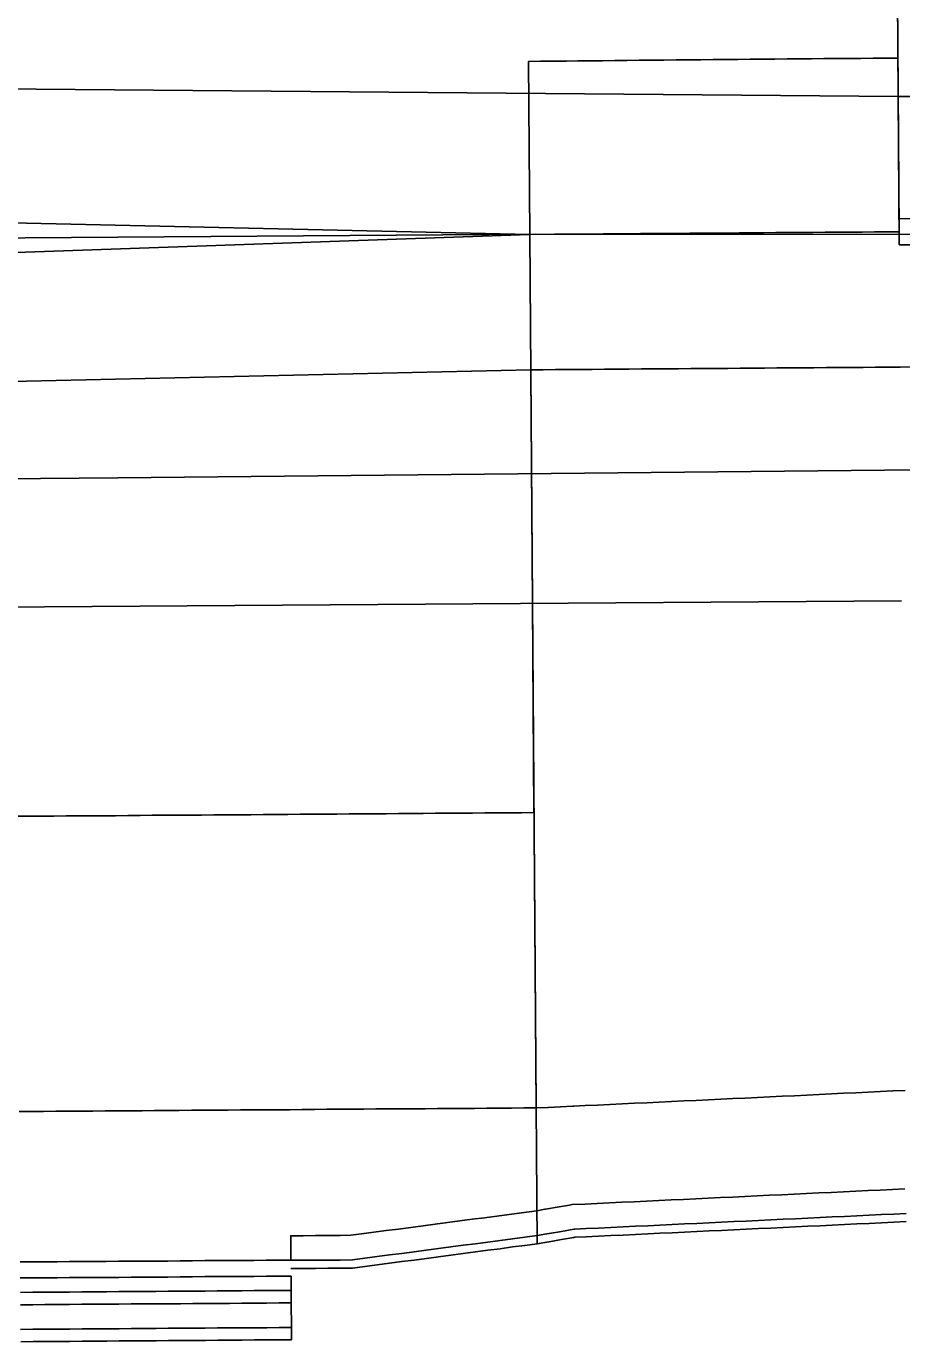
# Model space of a CAD drawing. Extents: x 2145380 to 2157287, y 139568 to 149130.
# Drawn here: x 2153133 to 2153204.1, y 142826.4 to 142933.3 of the extents above; entities that cross this region are included whole.
import ezdxf

# ---------------------------------------------------------------- set-up
doc = ezdxf.new("R2010")
doc.units = 0
doc.layers.add('PR_PREVIOUSLY CONSTRUCTED', color=7, linetype='Continuous')
doc.layers.add('TOPO_Flowline', color=7, linetype='Continuous')

msp = doc.modelspace()

# ---------------------------------------------------------------- linework, layer by layer
at = {"layer": 'PR_PREVIOUSLY CONSTRUCTED'}
for p, q in [((2153203.4, 142985.6), (2153203.89, 142916.6)), ((2153203.4, 142985.6), (2153203.89, 142916.6)), ((2153203.68, 142946.6), (2153203.9, 142915.54)), ((2153203.81, 142927.6), (2152659.91, 142932.16)), ((2152659.94, 142928.01), (2153173.89, 142916.39)), ((2153173.89, 142916.39), (2152659.94, 142928.01)), ((2153173.89, 142916.39), (2152630.16, 142897.21)), ((2153173.89, 142916.39), (2152630.16, 142897.21)), ((2153173.89, 142916.39), (2153174.11, 142886.39)), ((2153174.4, 142845.39), (2153173.89, 142916.39)), ((2153174.4, 142845.39), (2153173.89, 142916.39)), ((2153174.48, 142834.34), (2153173.89, 142916.39)), ((2153173.97, 142905.39), (2152630.19, 142892.9)), ((2153054.11, 142885.53), (2153204.1, 142886.6)), ((2153174.11, 142886.39), (2153174.23, 142869.39))]:
    msp.add_line(p, q, dxfattribs=at)
for points in [[(2153203.79, 142930.71), (2153201.79, 142930.7), (2153200.79, 142930.69), (2153199.79, 142930.69), (2153198.79, 142930.69), (2153197.79, 142930.68), (2153196.79, 142930.67), (2153195.79, 142930.66), (2153194.79, 142930.65), (2153193.79, 142930.64), (2153192.79, 142930.63), (2153191.79, 142930.62), (2153190.79, 142930.61), (2153189.79, 142930.61), (2153188.79, 142930.6), (2153187.79, 142930.59), (2153186.79, 142930.58), (2153185.79, 142930.57), (2153184.79, 142930.56), (2153183.79, 142930.55), (2153182.79, 142930.54), (2153181.79, 142930.53), (2153180.79, 142930.52), (2153179.79, 142930.51), (2153178.79, 142930.5), (2153177.79, 142930.49), (2153176.87, 142930.48), (2153176.87, 142930.48), (2153176.79, 142930.48), (2153175.79, 142930.47), (2153174.79, 142930.46), (2153174.75, 142930.46), (2153173.79, 142930.45), (2153173.89, 142916.39)], [(2153203.79, 142930.71), (2153203.79, 142930.71)], [(2153203.81, 142927.6), (2153204.81, 142927.61)], [(2153203.89, 142917.66), (2153204.89, 142917.67)], [(2153173.89, 142916.39), (2153175.89, 142916.4), (2153176.89, 142916.41), (2153176.97, 142916.41), (2153177.89, 142916.41), (2153178.89, 142916.42), (2153179.89, 142916.43), (2153180.89, 142916.44), (2153181.89, 142916.44), (2153182.89, 142916.45), (2153183.89, 142916.46), (2153184.89, 142916.46), (2153185.89, 142916.47), (2153186.89, 142916.48), (2153187.89, 142916.49), (2153188.89, 142916.49), (2153189.89, 142916.5), (2153190.89, 142916.51), (2153191.89, 142916.52), (2153192.89, 142916.52), (2153193.89, 142916.53), (2153194.89, 142916.54), (2153195.89, 142916.54), (2153196.89, 142916.55), (2153197.89, 142916.56), (2153198.89, 142916.57), (2153199.89, 142916.57), (2153200.89, 142916.58), (2153201.89, 142916.59), (2153202.89, 142916.59), (2153203.89, 142916.6)], [(2153203.9, 142915.54), (2153204.9, 142915.55)], [(2153173.97, 142905.39), (2153174.93, 142905.39), (2153174.97, 142905.39), (2153175.97, 142905.4), (2153176.97, 142905.41), (2153177.05, 142905.41), (2153177.97, 142905.41), (2153178.97, 142905.42), (2153179.97, 142905.43), (2153180.97, 142905.44), (2153181.97, 142905.44), (2153182.97, 142905.45), (2153183.97, 142905.46), (2153184.97, 142905.46), (2153185.97, 142905.47), (2153186.97, 142905.48), (2153187.97, 142905.49), (2153188.97, 142905.49), (2153189.97, 142905.5), (2153190.97, 142905.51), (2153191.97, 142905.52), (2153192.97, 142905.52), (2153193.97, 142905.53), (2153194.97, 142905.54), (2153195.97, 142905.54), (2153196.97, 142905.55), (2153197.97, 142905.56), (2153198.97, 142905.57), (2153199.97, 142905.57), (2153200.97, 142905.58), (2153201.97, 142905.59), (2153202.97, 142905.59), (2153203.97, 142905.6), (2153204.97, 142905.61)], [(2153725.5, 142900.88), (2153609.26, 142900.22), (2153504.51, 142899.31), (2153385.9, 142898.5), (2153275.83, 142897.95), (2153140.44, 142896.6), (2153077.64, 142896.06)], [(2153132.23, 142869.09), (2153133.23, 142869.09), (2153134.23, 142869.1), (2153135.23, 142869.11), (2153136.23, 142869.12), (2153137.23, 142869.12), (2153138.23, 142869.13), (2153139.23, 142869.14), (2153140.23, 142869.14), (2153141.23, 142869.15), (2153142.23, 142869.16), (2153143.23, 142869.17), (2153144.23, 142869.17), (2153145.23, 142869.18), (2153146.23, 142869.19), (2153147.23, 142869.19), (2153148.23, 142869.2), (2153149.23, 142869.21), (2153150.23, 142869.22), (2153151.23, 142869.22), (2153152.23, 142869.23), (2153153.23, 142869.24), (2153154.23, 142869.24), (2153154.23, 142869.24), (2153155.23, 142869.25), (2153156.23, 142869.26), (2153157.23, 142869.27), (2153158.23, 142869.27), (2153159.23, 142869.28), (2153160.23, 142869.29), (2153161.23, 142869.29), (2153162.23, 142869.3), (2153163.23, 142869.31), (2153164.23, 142869.32), (2153165.23, 142869.32), (2153166.23, 142869.33), (2153167.23, 142869.34), (2153168.23, 142869.34), (2153169.23, 142869.35), (2153170.23, 142869.36), (2153171.23, 142869.37), (2153172.23, 142869.37), (2153173.23, 142869.38), (2153174.23, 142869.39)], [(2153174.4, 142845.39), (2153175.36, 142845.43), (2153175.4, 142845.43), (2153176.4, 142845.48), (2153177.4, 142845.53), (2153177.48, 142845.53), (2153178.4, 142845.58), (2153179.4, 142845.62), (2153180.4, 142845.67), (2153181.4, 142845.72), (2153182.4, 142845.77), (2153183.4, 142845.81), (2153184.4, 142845.86), (2153185.4, 142845.91), (2153186.4, 142845.95), (2153187.4, 142846), (2153188.4, 142846.05), (2153189.4, 142846.1), (2153190.4, 142846.14), (2153191.4, 142846.19), (2153192.4, 142846.24), (2153193.4, 142846.28), (2153194.4, 142846.33), (2153195.4, 142846.38), (2153196.4, 142846.43), (2153197.4, 142846.47), (2153198.4, 142846.52), (2153199.39, 142846.57), (2153200.39, 142846.61), (2153201.39, 142846.66), (2153202.39, 142846.71), (2153203.39, 142846.76), (2153204.39, 142846.8)], [(2153132.4, 142845.09), (2153133.4, 142845.1), (2153134.4, 142845.1), (2153135.4, 142845.11), (2153136.4, 142845.12), (2153137.4, 142845.12), (2153138.4, 142845.13), (2153139.4, 142845.14), (2153140.4, 142845.14), (2153141.4, 142845.15), (2153142.4, 142845.16), (2153143.4, 142845.17), (2153144.4, 142845.17), (2153145.4, 142845.18), (2153146.4, 142845.19), (2153147.4, 142845.19), (2153148.4, 142845.2), (2153149.4, 142845.21), (2153150.4, 142845.22), (2153151.4, 142845.22), (2153152.4, 142845.23), (2153153.4, 142845.24), (2153154.4, 142845.24), (2153154.4, 142845.24), (2153155.4, 142845.25), (2153156.4, 142845.26), (2153157.4, 142845.27), (2153158.4, 142845.27), (2153159.4, 142845.28), (2153160.4, 142845.29), (2153161.4, 142845.3), (2153162.4, 142845.3), (2153163.4, 142845.31), (2153164.4, 142845.32), (2153165.4, 142845.32), (2153166.4, 142845.33), (2153167.4, 142845.34), (2153168.4, 142845.35), (2153169.4, 142845.35), (2153170.4, 142845.36), (2153171.4, 142845.37), (2153172.4, 142845.37), (2153173.4, 142845.38), (2153174.4, 142845.39)], [(2153174.46, 142837.03), (2153175.12, 142837.15), (2153175.16, 142837.15), (2153176.13, 142837.32), (2153177.13, 142837.49), (2153177.33, 142837.53), (2153178.38, 142837.57), (2153179.38, 142837.62), (2153180.38, 142837.67), (2153181.38, 142837.72), (2153182.38, 142837.76), (2153183.38, 142837.81), (2153184.38, 142837.86), (2153185.38, 142837.9), (2153186.38, 142837.95), (2153187.38, 142838), (2153188.38, 142838.05), (2153189.38, 142838.09), (2153190.38, 142838.14), (2153191.37, 142838.19), (2153192.37, 142838.23), (2153193.37, 142838.28), (2153194.37, 142838.33), (2153195.37, 142838.38), (2153196.37, 142838.42), (2153197.37, 142838.47), (2153198.37, 142838.52), (2153199.37, 142838.56), (2153200.37, 142838.61), (2153201.37, 142838.66), (2153202.37, 142838.71), (2153203.37, 142838.75), (2153204.37, 142838.8)], [(2153154.49, 142833), (2153154.48, 142835), (2153155.48, 142835), (2153156.48, 142835.01), (2153157.48, 142835.02), (2153158.48, 142835.02), (2153159.35, 142835.03), (2153160.23, 142835.15), (2153161.23, 142835.28), (2153162.23, 142835.41), (2153163.23, 142835.54), (2153164.23, 142835.67), (2153165.22, 142835.8), (2153166.22, 142835.94), (2153167.22, 142836.07), (2153168.22, 142836.2), (2153169.22, 142836.33), (2153170.22, 142836.46), (2153171.22, 142836.59), (2153172.22, 142836.73), (2153173.22, 142836.86), (2153174.46, 142837.02)], [(2153174.48, 142835.01), (2153175.44, 142835.17), (2153175.47, 142835.18), (2153176.47, 142835.35), (2153177.47, 142835.52), (2153177.55, 142835.53), (2153178.47, 142835.58), (2153179.47, 142835.62), (2153180.47, 142835.67), (2153181.47, 142835.72), (2153182.47, 142835.77), (2153183.47, 142835.81), (2153184.47, 142835.86), (2153185.47, 142835.91), (2153186.47, 142835.95), (2153187.47, 142836), (2153188.47, 142836.05), (2153189.47, 142836.1), (2153190.47, 142836.14), (2153191.47, 142836.19), (2153192.47, 142836.24), (2153193.47, 142836.28), (2153194.47, 142836.33), (2153195.47, 142836.38), (2153196.47, 142836.43), (2153197.47, 142836.47), (2153198.47, 142836.52), (2153199.47, 142836.57), (2153200.47, 142836.61), (2153201.46, 142836.66), (2153202.46, 142836.71), (2153203.46, 142836.76), (2153204.46, 142836.8)], [(2153174.48, 142834.34), (2153175.44, 142834.5), (2153175.48, 142834.51), (2153176.48, 142834.68), (2153177.48, 142834.85), (2153177.55, 142834.87), (2153178.48, 142834.91), (2153179.48, 142834.96), (2153180.48, 142835.01), (2153181.48, 142835.05), (2153182.48, 142835.1), (2153183.48, 142835.15), (2153184.47, 142835.19), (2153185.47, 142835.24), (2153186.47, 142835.29), (2153187.47, 142835.33), (2153188.47, 142835.38), (2153189.47, 142835.43), (2153190.47, 142835.48), (2153191.47, 142835.52), (2153192.47, 142835.57), (2153193.47, 142835.62), (2153194.47, 142835.66), (2153195.47, 142835.71), (2153196.47, 142835.76), (2153197.47, 142835.81), (2153198.47, 142835.85), (2153199.47, 142835.9), (2153200.47, 142835.95), (2153201.47, 142835.99), (2153202.47, 142836.04), (2153203.47, 142836.09), (2153204.47, 142836.14)], [(2153154.49, 142833), (2153155.49, 142833), (2153156.49, 142833.01), (2153157.49, 142833.02), (2153158.49, 142833.02), (2153159.49, 142833.03), (2153160.49, 142833.16), (2153161.49, 142833.3), (2153162.49, 142833.43), (2153163.49, 142833.56), (2153164.49, 142833.69), (2153165.48, 142833.82), (2153166.48, 142833.95), (2153167.48, 142834.08), (2153168.48, 142834.22), (2153169.48, 142834.35), (2153170.48, 142834.48), (2153171.48, 142834.61), (2153172.48, 142834.74), (2153173.48, 142834.87), (2153174.48, 142835.01)], [(2153154.49, 142832.33), (2153155.49, 142832.34), (2153156.49, 142832.34), (2153157.49, 142832.35), (2153158.49, 142832.36), (2153159.49, 142832.36), (2153160.49, 142832.5), (2153161.49, 142832.63), (2153162.49, 142832.76), (2153163.49, 142832.89), (2153164.49, 142833.02), (2153165.49, 142833.15), (2153166.49, 142833.29), (2153167.49, 142833.42), (2153168.49, 142833.55), (2153169.49, 142833.68), (2153170.48, 142833.81), (2153171.48, 142833.94), (2153172.48, 142834.08), (2153173.48, 142834.21), (2153174.48, 142834.34)], [(2153132.49, 142832.86), (2153133.49, 142832.87), (2153134.49, 142832.87), (2153135.49, 142832.88), (2153136.49, 142832.89), (2153137.49, 142832.89), (2153138.49, 142832.9), (2153139.49, 142832.91), (2153140.49, 142832.92), (2153141.49, 142832.92), (2153142.49, 142832.93), (2153143.49, 142832.94), (2153144.49, 142832.94), (2153145.49, 142832.95), (2153146.49, 142832.96), (2153147.49, 142832.97), (2153148.49, 142832.97), (2153149.49, 142832.98), (2153150.49, 142832.99), (2153151.49, 142832.99), (2153152.49, 142833), (2153153.49, 142833.01), (2153154.49, 142833.02)], [(2153132.5, 142831.56), (2153133.5, 142831.57), (2153134.5, 142831.57), (2153135.5, 142831.58), (2153136.5, 142831.59), (2153137.5, 142831.59), (2153138.5, 142831.6), (2153139.5, 142831.61), (2153140.5, 142831.61), (2153141.5, 142831.62), (2153142.5, 142831.63), (2153143.5, 142831.64), (2153144.5, 142831.64), (2153145.5, 142831.65), (2153146.5, 142831.66), (2153147.5, 142831.67), (2153148.5, 142831.67), (2153149.5, 142831.68), (2153150.5, 142831.69), (2153151.5, 142831.69), (2153152.5, 142831.7), (2153153.5, 142831.71), (2153154.5, 142831.72)], [(2153154.5, 142831.72), (2153154.51, 142830.55), (2153154.53, 142826.54)], [(2153132.51, 142830.39), (2153133.51, 142830.4), (2153134.51, 142830.41), (2153135.51, 142830.41), (2153136.51, 142830.42), (2153137.51, 142830.43), (2153138.51, 142830.43), (2153139.51, 142830.44), (2153140.51, 142830.45), (2153141.51, 142830.46), (2153142.51, 142830.46), (2153143.51, 142830.47), (2153144.51, 142830.48), (2153145.51, 142830.48), (2153146.51, 142830.49), (2153147.51, 142830.5), (2153148.51, 142830.51), (2153149.51, 142830.51), (2153150.51, 142830.52), (2153151.51, 142830.53), (2153152.51, 142830.54), (2153153.51, 142830.54), (2153154.51, 142830.55)], [(2153132.52, 142829.38), (2153133.52, 142829.39), (2153134.51, 142829.4), (2153135.51, 142829.4), (2153136.51, 142829.41), (2153137.51, 142829.42), (2153138.51, 142829.42), (2153139.51, 142829.43), (2153140.51, 142829.44), (2153141.51, 142829.45), (2153142.51, 142829.45), (2153143.51, 142829.46), (2153144.51, 142829.47), (2153145.51, 142829.47), (2153146.51, 142829.48), (2153147.51, 142829.49), (2153148.51, 142829.5), (2153149.51, 142829.5), (2153150.51, 142829.51), (2153151.51, 142829.52), (2153152.51, 142829.52), (2153153.51, 142829.53), (2153154.51, 142829.54)], [(2153132.53, 142827.38), (2153133.53, 142827.39), (2153134.53, 142827.4), (2153135.53, 142827.4), (2153136.53, 142827.41), (2153137.53, 142827.42), (2153138.53, 142827.42), (2153139.53, 142827.43), (2153140.53, 142827.44), (2153141.53, 142827.45), (2153142.53, 142827.45), (2153143.53, 142827.46), (2153144.53, 142827.47), (2153145.53, 142827.47), (2153146.53, 142827.48), (2153147.53, 142827.49), (2153148.53, 142827.5), (2153149.53, 142827.5), (2153150.53, 142827.51), (2153151.53, 142827.52), (2153152.53, 142827.52), (2153153.53, 142827.53), (2153154.53, 142827.54)], [(2153132.54, 142826.38), (2153133.54, 142826.39), (2153134.54, 142826.4), (2153135.54, 142826.4), (2153136.54, 142826.41), (2153137.54, 142826.42), (2153138.54, 142826.42), (2153139.54, 142826.43), (2153140.54, 142826.44), (2153141.54, 142826.45), (2153142.54, 142826.45), (2153143.54, 142826.46), (2153144.54, 142826.47), (2153145.54, 142826.47), (2153146.54, 142826.48), (2153147.54, 142826.49), (2153148.54, 142826.5), (2153149.54, 142826.5), (2153150.54, 142826.51), (2153151.54, 142826.52), (2153152.54, 142826.52), (2153153.54, 142826.53), (2153154.53, 142826.54)]]:
    msp.add_lwpolyline(points, dxfattribs=at)
at = {"layer": 'TOPO_Flowline'}
msp.add_lwpolyline([(2153077.48, 142915.75), (2153095.19, 142915.83), (2153174.35, 142916.42), (2153282.49, 142916.33), (2153371.2, 142917.81), (2153426.03, 142917.67), (2153449.48, 142917.55), (2153465.38, 142918.43)], dxfattribs=at)

doc.saveas('drawing.dxf')
